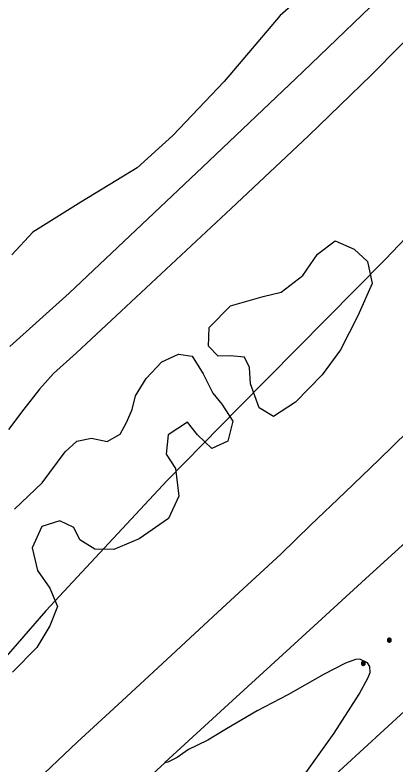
# Model space of a CAD drawing. Extents: x 2161152 to 2175754, y 602179 to 617749.
# Drawn here: x 2172249.8 to 2172444.5, y 613862.8 to 614246.2 of the extents above; entities that cross this region are included whole.
import ezdxf

# ---------------------------------------------------------------- set-up
doc = ezdxf.new("R2010")
doc.units = 0
for name, color, linetype in [('RD_EX_BldgApp_Post', 7, 'Continuous'), ('RD_EX_Fence_ChLk', 7, 'Continuous'), ('RD_EX_Road', 7, 'Continuous'), ('RD_EX_VEG', 7, 'Continuous')]:
    doc.layers.add(name, color=color, linetype=linetype)

msp = doc.modelspace()

# ---------------------------------------------------------------- linework, layer by layer
at = {"layer": 'RD_EX_BldgApp_Post'}
for p, q in [((2172441.69, 613926.09), (2172440.56, 613927.23)), ((2172440.56, 613926.09), (2172441.69, 613927.23)), ((2172428.39, 613914.19), (2172427.26, 613915.32)), ((2172427.26, 613914.19), (2172428.39, 613915.32))]:
    msp.add_line(p, q, dxfattribs=at)
for points in [[(2172442.13, 613926.66), (2172442.12, 613926.82), (2172442.08, 613926.98), (2172442.01, 613927.14), (2172441.9, 613927.3), (2172441.76, 613927.44), (2172441.6, 613927.55), (2172441.42, 613927.62), (2172441.23, 613927.66), (2172441.04, 613927.66), (2172440.87, 613927.63), (2172440.72, 613927.58), (2172440.58, 613927.5), (2172440.46, 613927.41), (2172440.34, 613927.28), (2172440.24, 613927.13), (2172440.17, 613926.95), (2172440.13, 613926.76), (2172440.13, 613926.56), (2172440.17, 613926.37), (2172440.24, 613926.19), (2172440.34, 613926.04), (2172440.46, 613925.92), (2172440.58, 613925.82), (2172440.72, 613925.75), (2172440.87, 613925.69), (2172441.04, 613925.66), (2172441.23, 613925.66), (2172441.42, 613925.7), (2172441.6, 613925.78), (2172441.76, 613925.89), (2172441.9, 613926.02), (2172442.01, 613926.18), (2172442.08, 613926.34), (2172442.12, 613926.51), (2172442.13, 613926.66)], [(2172441.93, 613926.66), (2172441.92, 613926.78), (2172441.89, 613926.92), (2172441.83, 613927.05), (2172441.75, 613927.17), (2172441.64, 613927.28), (2172441.5, 613927.37), (2172441.36, 613927.43), (2172441.21, 613927.46), (2172441.06, 613927.46), (2172440.92, 613927.44), (2172440.8, 613927.39), (2172440.69, 613927.33), (2172440.59, 613927.26), (2172440.5, 613927.16), (2172440.42, 613927.04), (2172440.36, 613926.89), (2172440.33, 613926.74), (2172440.33, 613926.58), (2172440.36, 613926.43), (2172440.42, 613926.29), (2172440.5, 613926.17), (2172440.59, 613926.07), (2172440.69, 613925.99), (2172440.8, 613925.93), (2172440.92, 613925.89), (2172441.06, 613925.86), (2172441.21, 613925.86), (2172441.36, 613925.89), (2172441.5, 613925.95), (2172441.64, 613926.04), (2172441.75, 613926.15), (2172441.83, 613926.28), (2172441.89, 613926.41), (2172441.92, 613926.54), (2172441.93, 613926.66)], [(2172428.83, 613914.75), (2172428.81, 613914.91), (2172428.77, 613915.07), (2172428.7, 613915.23), (2172428.6, 613915.39), (2172428.46, 613915.53), (2172428.3, 613915.64), (2172428.11, 613915.71), (2172427.92, 613915.75), (2172427.74, 613915.75), (2172427.57, 613915.72), (2172427.41, 613915.67), (2172427.28, 613915.6), (2172427.15, 613915.5), (2172427.04, 613915.37), (2172426.94, 613915.22), (2172426.86, 613915.04), (2172426.83, 613914.85), (2172426.83, 613914.65), (2172426.86, 613914.46), (2172426.94, 613914.29), (2172427.04, 613914.13), (2172427.15, 613914.01), (2172427.28, 613913.91), (2172427.41, 613913.84), (2172427.57, 613913.78), (2172427.74, 613913.75), (2172427.92, 613913.76), (2172428.11, 613913.79), (2172428.3, 613913.87), (2172428.46, 613913.98), (2172428.6, 613914.12), (2172428.7, 613914.27), (2172428.77, 613914.44), (2172428.81, 613914.6), (2172428.83, 613914.75)], [(2172428.63, 613914.75), (2172428.62, 613914.88), (2172428.58, 613915.01), (2172428.53, 613915.14), (2172428.44, 613915.26), (2172428.33, 613915.37), (2172428.2, 613915.46), (2172428.06, 613915.52), (2172427.9, 613915.55), (2172427.76, 613915.55), (2172427.62, 613915.53), (2172427.5, 613915.48), (2172427.39, 613915.43), (2172427.29, 613915.35), (2172427.19, 613915.25), (2172427.11, 613915.13), (2172427.06, 613914.99), (2172427.03, 613914.83), (2172427.03, 613914.67), (2172427.06, 613914.52), (2172427.11, 613914.38), (2172427.19, 613914.26), (2172427.29, 613914.16), (2172427.39, 613914.08), (2172427.5, 613914.02), (2172427.62, 613913.98), (2172427.76, 613913.95), (2172427.9, 613913.96), (2172428.06, 613913.99), (2172428.2, 613914.05), (2172428.33, 613914.13), (2172428.44, 613914.24), (2172428.53, 613914.37), (2172428.58, 613914.5), (2172428.62, 613914.63), (2172428.63, 613914.75)]]:
    msp.add_lwpolyline(points, dxfattribs=at)
at = {"layer": 'RD_EX_Fence_ChLk'}
msp.add_lwpolyline([(2173205.02, 614957.05), (2173199.88, 614924.75), (2173136.55, 614854.57), (2173088.24, 614801.53), (2172940.56, 614645.2), (2172865.47, 614567.1), (2172818.3, 614518.44), (2172766.82, 614464.29), (2172685.57, 614379.6), (2172621.61, 614312.29), (2172581.2, 614270.87), (2172439.13, 614121.36), (2172363.9, 614045.23), (2172327.58, 614008.26), (2172265.65, 613941.63), (2172203.37, 613870.32)], dxfattribs=at)
at = {"layer": 'RD_EX_Road'}
for points in [[(2172487.86, 614272.11), (2172461.35, 614245.32), (2172431.97, 614215.6), (2172399.77, 614184.51), (2172360.23, 614147.34), (2172304.05, 614094.89), (2172281.27, 614073.62), (2172269.55, 614062.93), (2172262.41, 614054.99), (2172254.39, 614044.7), (2172246.51, 614034.28)], [(2172760.31, 614266.92), (2172730.62, 614238.58), (2172704.69, 614214.27), (2172677.71, 614189.08), (2172656.73, 614169.26), (2172620.75, 614135.55), (2172588.01, 614105.62), (2172560.74, 614080.92), (2172537.1, 614058.48), (2172535.57, 614056.15), (2172516.05, 614037.92), (2172491.28, 614015.44), (2172460.83, 613987.01), (2172431.01, 613959.94), (2172390.41, 613922.67), (2172359.01, 613894), (2172326.39, 613864.05), (2172326.34, 613864), (2172301.53, 613841.1)], [(2172247.2, 614076.84), (2172277.46, 614104.07), (2172345.7, 614168.53), (2172397, 614217.2), (2172444.5, 614263.07)], [(2172258.17, 613852.43), (2172281.61, 613874.57), (2172304.62, 613895.66), (2172329.81, 613919.06), (2172353.44, 613940.99), (2172372.83, 613958.83), (2172385.59, 613970.62), (2172400.84, 613985.37), (2172418.4, 614002.15), (2172435.9, 614019), (2172450.47, 614033.24), (2172469.05, 614050.97), (2172486.28, 614067.56), (2172510.23, 614091.46), (2172534.95, 614114.93), (2172559.14, 614138.02), (2172582.59, 614160.8), (2172603.98, 614181.41), (2172624.69, 614201.51), (2172641.39, 614217.21), (2172657.95, 614233.05), (2172674.25, 614248.89)], [(2172792.54, 614208.52), (2172769.05, 614186.38), (2172747.97, 614166.31), (2172728.01, 614148.23), (2172701.89, 614124.36), (2172668.99, 614093.38), (2172632.54, 614059.62), (2172606.88, 614035.65), (2172579.47, 614010.82), (2172579.32, 614010.69), (2172533.31, 613967.99), (2172500.95, 613938.04), (2172459.32, 613899.94), (2172407.3, 613852.14)], [(2172370.82, 613818.08), (2172377.02, 613827.19), (2172395.07, 613854.02), (2172412.99, 613879.19), (2172425.7, 613898.98), (2172430.23, 613907.56), (2172431.25, 613910.17), (2172431.22, 613913.21), (2172430.02, 613915.04), (2172426.06, 613916.96), (2172423.8, 613916.77), (2172418.65, 613914.9), (2172407.74, 613909.32), (2172389.33, 613898.78), (2172373.57, 613890.46), (2172357.92, 613881.34), (2172348.33, 613875.46), (2172343.02, 613873.06), (2172338.45, 613870.71), (2172332.62, 613866.68), (2172327.98, 613864.26), (2172326.34, 613864)]]:
    msp.add_lwpolyline(points, dxfattribs=at)
at = {"layer": 'RD_EX_VEG'}
for points in [[(2172406.71, 614264.72), (2172385.29, 614246.07), (2172356.77, 614212.25), (2172330.45, 614184.71), (2172312.23, 614168.11), (2172283.42, 614150.63), (2172258.86, 614135.19), (2172248.16, 614123.66)], [(2172348.98, 614086.47), (2172359.96, 614097.61), (2172376.64, 614102.35), (2172385.9, 614104.56), (2172396.84, 614113.08), (2172404.41, 614124.03), (2172413.48, 614130.73), (2172423.16, 614126.62), (2172429.92, 614120.17), (2172432.38, 614109.03), (2172424.96, 614092.49), (2172416.2, 614075.16), (2172406.72, 614062.33), (2172393.24, 614048.25), (2172381.99, 614041.01), (2172374.65, 614045.37), (2172370.09, 614057.62), (2172369.7, 614066.08), (2172367.15, 614071.41), (2172359.77, 614072.06), (2172353.7, 614071.89), (2172348.77, 614076.98), (2172348.98, 614086.47)], [(2172311.4, 614051.54), (2172316.85, 614060.45), (2172324.78, 614068.88), (2172333.35, 614072.8), (2172340.43, 614071.77), (2172345.93, 614062.88), (2172350.86, 614052.94), (2172355.56, 614047.36), (2172361.21, 614038.57), (2172358.61, 614028.47), (2172350.4, 614024.64), (2172343.1, 614031.64), (2172337.9, 614038.03), (2172328.04, 614031.63), (2172327.04, 614021.76), (2172331.81, 614014.46), (2172333.58, 614000.23), (2172328.28, 613988.89), (2172313.35, 613978.53), (2172300.32, 613973.02), (2172290.66, 613973.22), (2172282.89, 613977.98), (2172279.93, 613984.17), (2172272.65, 613987.59), (2172263.56, 613984.73), (2172258.57, 613973.93), (2172261.34, 613962.21), (2172267.64, 613953.26), (2172271.56, 613943.86), (2172267.64, 613934.06), (2172260.9, 613922.9), (2172248.54, 613910.33)], [(2172249.54, 613993.64), (2172263.75, 614007.15), (2172275.51, 614022.98), (2172281.49, 614028.31), (2172288.93, 614029.9), (2172296.92, 614028.18), (2172303.64, 614031.91), (2172306.89, 614038.26), (2172309.62, 614044.63), (2172311.4, 614051.54)]]:
    msp.add_lwpolyline(points, dxfattribs=at)

doc.saveas('drawing.dxf')
